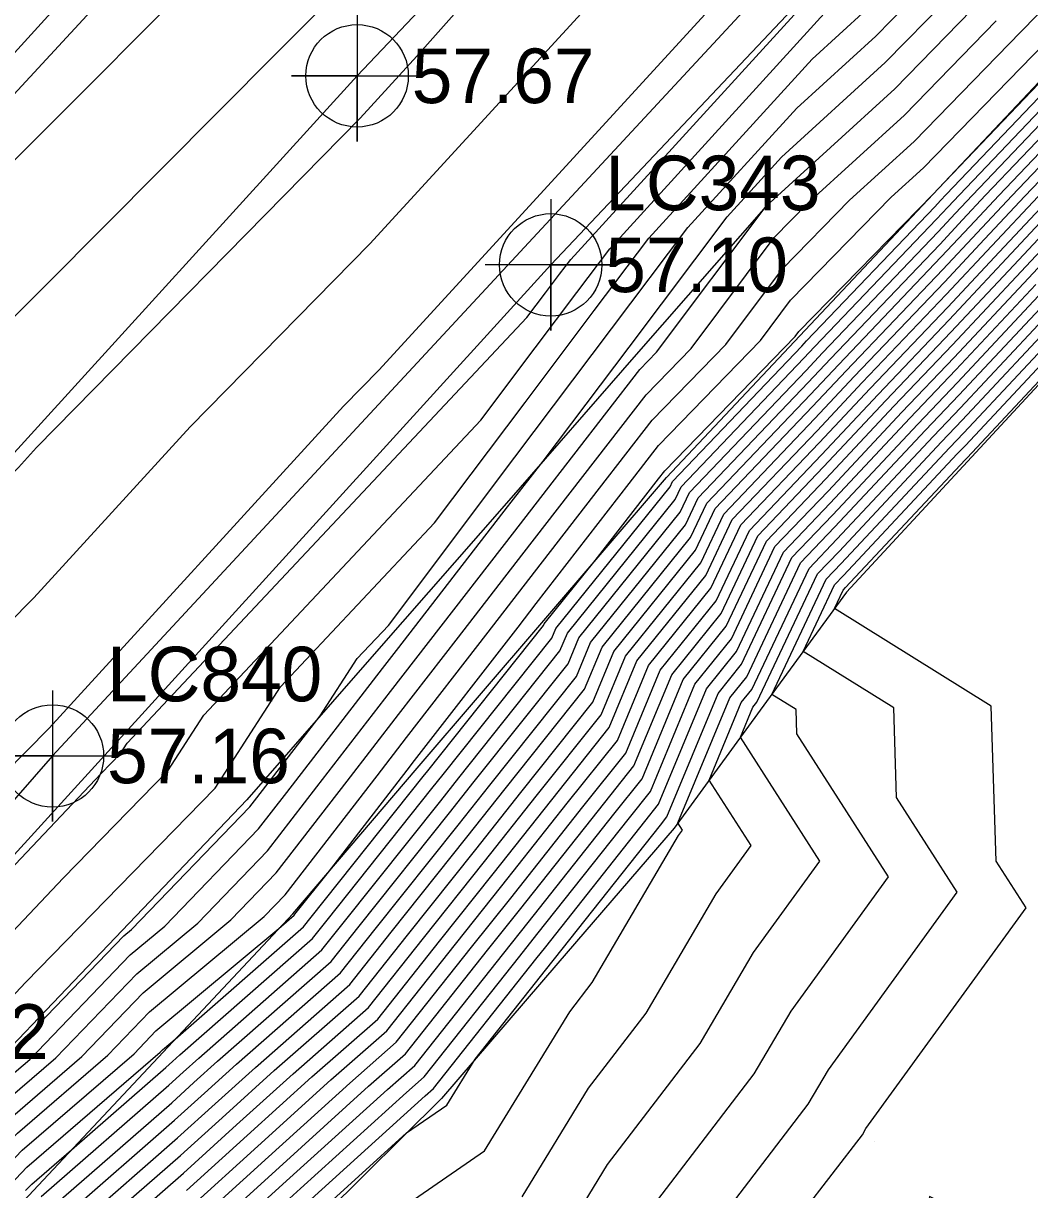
# Model space of a CAD drawing. Extents: x 2188792 to 2191981, y 386090 to 389710.
# Drawn here: x 2190891.2 to 2190937.3, y 388598 to 388651.4 of the extents above; entities that cross this region are included whole.
import ezdxf

# ---------------------------------------------------------------- set-up
doc = ezdxf.new("R2010")
doc.units = 0
for name, color, linetype in [('DTM Contours Major', 7, 'Continuous'), ('DTM Contours Minor', 7, 'Continuous'), ('Exist DTM QL2 LIDAR Elevation Point', 7, 'Continuous'), ('Exist Roads EOP', 7, 'Continuous'), ('Exist Roads EOP Cogo Elevation', 7, 'Continuous'), ('Exist Roads EOP Cogo Number', 7, 'Continuous'), ('Exist Roads EOP Cogo Point CELL', 7, 'Continuous'), ('Exist Roads EOT', 7, 'Continuous'), ('Exist Roads EOT Cogo Elevation', 7, 'Continuous'), ('Exist Roads EOT Cogo Number', 7, 'Continuous'), ('Exist Roads EOT Cogo Point CELL', 7, 'Continuous'), ('PH Exist DTM Breakline', 7, 'Continuous')]:
    doc.layers.add(name, color=color, linetype=linetype)

msp = doc.modelspace()

# ---------------------------------------------------------------- linework, layer by layer
at = {"layer": 'DTM Contours Major'}
for points in [[(2190945.187, 388703.013), (2190932.424, 388689.18), (2190929.56, 388685.953), (2190913.979, 388669.041), (2190908.626, 388662.99), (2190897.25, 388651.607), (2190893.882, 388648.219), (2190876.108, 388630.442), (2190873.961, 388628.284), (2190861.628, 388614.671), (2190860.676, 388613.533), (2190841.645, 388592.575), (2190841.015, 388591.819), (2190829.293, 388577.102), (2190828.195, 388575.868), (2190811.219, 388554.671), (2190808.662, 388551.77), (2190796.729, 388538.863), (2190796.468, 388538.575)], [(2190805.395, 388517.625), (2190821.914, 388537.405), (2190824.303, 388540.157), (2190838.013, 388555.521), (2190838.82, 388556.449), (2190851.579, 388570.723), (2190856.284, 388576.028), (2190858.731, 388578.644), (2190865.364, 388585.463), (2190879.154, 388600.491), (2190879.875, 388601.308), (2190880.028, 388601.459), (2190880.053, 388601.488), (2190880.079, 388601.518), (2190880.105, 388601.545), (2190894.811, 388617.101), (2190895.247, 388617.548), (2190895.696, 388618.008), (2190896.002, 388618.482), (2190914.299, 388637.97), (2190915.147, 388639.096), (2190915.794, 388639.956), (2190916.305, 388640.634), (2190928.768, 388654.303)], [(2190886.486, 388597.962), (2190890.543, 388602.182), (2190892.733, 388604.074), (2190896.438, 388607.923), (2190899.235, 388610.253), (2190902.422, 388613.558), (2190904.688, 388616.489), (2190908.06, 388620.848), (2190909.801, 388623.099), (2190913.742, 388628.193), (2190914.931, 388629.731), (2190919.47, 388635.597), (2190920.228, 388636.379), (2190925.247, 388643.064), (2190931.142, 388648.444), (2190934.664, 388652.058)], [(2190891.353, 388598.003), (2190891.631, 388598.292), (2190893.455, 388599.868), (2190897.767, 388603.632), (2190898.078, 388603.914), (2190898.41, 388604.216), (2190904.491, 388609.551), (2190905.151, 388610.385), (2190909.95, 388616.407), (2190910.466, 388617.059), (2190915.433, 388623.29), (2190915.619, 388623.737), (2190920.852, 388630.223), (2190920.967, 388630.466), (2190926.876, 388636.656), (2190927.103, 388636.899), (2190932.971, 388643.046), (2190933.232, 388643.325), (2190933.495, 388643.606), (2190939.354, 388649.745)], [(2190894.294, 388595.986), (2190898.446, 388599.61), (2190900.52, 388601.49), (2190902.733, 388603.497), (2190906.618, 388606.906), (2190908.826, 388609.697), (2190911.954, 388613.623), (2190914.017, 388616.23), (2190917.315, 388620.367), (2190918.273, 388622.676), (2190922.022, 388627.323), (2190922.919, 388629.223), (2190927.378, 388633.895), (2190928.918, 388635.539), (2190933.34, 388640.171), (2190934.91, 388641.848), (2190936.496, 388643.542), (2190940.896, 388648.153)], [(2190899.125, 388595.587), (2190902.961, 388599.066), (2190907.055, 388602.779), (2190908.745, 388604.262), (2190912.5, 388609.009), (2190913.959, 388610.839), (2190917.568, 388615.401), (2190919.196, 388617.444), (2190920.927, 388621.615), (2190923.192, 388624.422), (2190924.871, 388627.98), (2190927.881, 388631.133), (2190930.733, 388634.179), (2190933.708, 388637.295), (2190936.589, 388640.372), (2190939.497, 388643.478)], [(2190906.981, 388596.118), (2190912.36, 388599.815), (2190916.257, 388606.187), (2190917.281, 388607.524), (2190921.242, 388614.265), (2190921.417, 388614.506), (2190921.207, 388614.833), (2190923.582, 388620.554), (2190924.362, 388621.522), (2190926.823, 388626.737), (2190928.383, 388628.372), (2190932.548, 388632.819), (2190934.076, 388634.42), (2190938.267, 388638.896)], [(2190940.197, 388594.047), (2190932.726, 388597.726), (2190931.703, 388590.256), (2190930.196, 388588.518), (2190928.138, 388590.256), (2190926.887, 388596.948), (2190929.653, 388600.562), (2190929.819, 388600.846), (2190937.144, 388610.948), (2190935.774, 388613.087), (2190935.548, 388620.178), (2190928.374, 388624.645), (2190928.774, 388625.493), (2190928.886, 388625.61), (2190934.363, 388631.459), (2190934.445, 388631.544), (2190939.946, 388637.419)]]:
    msp.add_lwpolyline(points, dxfattribs=at)
at = {"layer": 'DTM Contours Minor'}
for points in [[(2190927.194, 388670.123), (2190909.267, 388649.942), (2190906.671, 388647.105), (2190891.853, 388632.018), (2190891.026, 388631.113), (2190880.943, 388620.91), (2190870.949, 388610.864), (2190870.177, 388610.013), (2190857.549, 388594.929), (2190856.939, 388594.258), (2190844.352, 388579.166), (2190838.055, 388571.695), (2190837.838, 388571.453), (2190834.922, 388568.1), (2190824.211, 388556.062), (2190823.216, 388554.82), (2190805.415, 388534.624), (2190803.675, 388532.742), (2190794.29, 388522.378), (2190789.469, 388517.174)], [(2190888.433, 388597.978), (2190890.978, 388600.626), (2190895.12, 388604.205), (2190897.025, 388606.184), (2190902.269, 388610.55), (2190903.232, 388611.549), (2190907.445, 388616.997), (2190908.794, 388618.74), (2190912.528, 388623.569), (2190914.394, 388625.982), (2190917.627, 388630.161), (2190920.037, 388633.277), (2190923.401, 388636.744), (2190925.993, 388640.196), (2190929.067, 388643.341), (2190932.019, 388646.034), (2190936.906, 388651.049), (2190941.936, 388656.211)], [(2190799.379, 388516.326), (2190805.194, 388522.918), (2190815.499, 388535.258), (2190824.185, 388545.259), (2190833.127, 388555.28), (2190838.493, 388561.45), (2190851.869, 388576.416), (2190857.921, 388583.595), (2190869.126, 388595.084), (2190872.31, 388598.876), (2190890.349, 388617.063), (2190892.432, 388619.17), (2190905.906, 388633.912), (2190907.538, 388635.574), (2190925.63, 388655.347)], [(2190907.365, 388654.609), (2190902.821, 388650.063), (2190892.305, 388639.486), (2190884.04, 388631.219), (2190872.455, 388619.574), (2190865.903, 388612.342), (2190859.112, 388604.231), (2190849.292, 388593.416), (2190839.394, 388581.549), (2190833.632, 388574.314), (2190826.203, 388565.965), (2190817.218, 388554.745), (2190807.039, 388543.197), (2190800.202, 388535.802), (2190795.379, 388530.476), (2190782.251, 388516.307)], [(2190795.349, 388517.278), (2190804.993, 388528.211), (2190809.085, 388533.111), (2190824.067, 388550.362), (2190828.241, 388555.04), (2190838.165, 388566.451), (2190844.962, 388574.056), (2190857.675, 388589.138), (2190863.086, 388594.686), (2190871.473, 388604.676), (2190879.848, 388613.119), (2190891.729, 388625.142), (2190898.88, 388632.965), (2190907.105, 388641.339), (2190917.449, 388652.644)], [(2190884.54, 388597.945), (2190890.108, 388603.738), (2190890.346, 388603.944), (2190895.85, 388609.663), (2190896.201, 388609.955), (2190901.611, 388615.567), (2190901.931, 388615.981), (2190904.834, 388619.734), (2190906.531, 388622.361), (2190907.956, 388623.879), (2190913.751, 388631.575), (2190918.178, 388637.454), (2190921.67, 388642.092), (2190926.655, 388647.559), (2190930.265, 388650.854), (2190932.422, 388653.067)], [(2190885.513, 388597.953), (2190890.325, 388602.96), (2190891.54, 388604.009), (2190896.144, 388608.793), (2190897.718, 388610.104), (2190902.016, 388614.562), (2190903.31, 388616.235), (2190907.694, 388621.902), (2190908.438, 388622.864), (2190913.416, 388629.299), (2190913.584, 388629.516), (2190915.041, 388631.399), (2190918.972, 388636.621), (2190923.458, 388642.578), (2190925.951, 388645.312), (2190930.704, 388649.649), (2190933.543, 388652.563)], [(2190809.212, 388515.623), (2190824.977, 388534.359), (2190828.513, 388538.582), (2190840.295, 388552.583), (2190842.531, 388555.253), (2190844.684, 388558.002), (2190862.211, 388577.858), (2190863.921, 388579.977), (2190868.281, 388584.942), (2190870.366, 388584.97), (2190874.961, 388589.522), (2190878.991, 388594.18), (2190883.127, 388598.962), (2190887.327, 388603.275), (2190891.358, 388607.539), (2190895.63, 388611.92), (2190900.025, 388616.428), (2190903.021, 388621.068), (2190910.07, 388628.576), (2190914.216, 388634.082), (2190917.383, 388638.288), (2190919.882, 388641.606), (2190927.359, 388649.807), (2190929.827, 388652.059)], [(2190879.522, 388597.834), (2190881.603, 388600.24), (2190883.716, 388602.41), (2190893.085, 388612.32), (2190895.438, 388614.734), (2190897.861, 388617.218), (2190899.512, 388619.775), (2190912.185, 388633.273), (2190914.682, 388636.589), (2190916.589, 388639.122), (2190918.093, 388641.12), (2190928.064, 388652.055)], [(2190887.46, 388597.97), (2190890.76, 388601.404), (2190893.927, 388604.139), (2190896.731, 388607.054), (2190900.752, 388610.401), (2190902.827, 388612.554), (2190906.066, 388616.743), (2190908.427, 388619.794), (2190911.165, 388623.334), (2190914.068, 388627.087), (2190916.279, 388629.946), (2190919.753, 388634.437), (2190921.815, 388636.561), (2190925.62, 388641.63), (2190927.157, 388643.202), (2190931.58, 388647.239), (2190935.785, 388651.554)], [(2190889.406, 388597.986), (2190891.196, 388599.848), (2190896.314, 388604.27), (2190897.319, 388605.314), (2190902.949, 388610.002), (2190903.64, 388610.608), (2190903.681, 388610.661), (2190905.215, 388612.585), (2190908.823, 388617.251), (2190909.16, 388617.687), (2190913.891, 388623.804), (2190914.721, 388624.876), (2190918.974, 388630.376), (2190920.321, 388632.117), (2190924.988, 388636.926), (2190926.366, 388638.762), (2190930.978, 388643.479), (2190932.457, 388644.83), (2190938.026, 388650.545)], [(2190890.38, 388597.995), (2190891.413, 388599.07), (2190897.507, 388604.335), (2190897.613, 388604.444), (2190898.202, 388604.935), (2190904.065, 388610.079), (2190904.416, 388610.523), (2190909.55, 388616.964), (2190909.756, 388617.225), (2190915.057, 388623.875), (2190915.088, 388623.95), (2190917.429, 388626.851), (2190920.322, 388630.592), (2190920.605, 388630.958), (2190926.574, 388637.109), (2190926.739, 388637.328), (2190932.888, 388643.618), (2190932.896, 388643.625), (2190933.128, 388643.863), (2190939.045, 388650.064)], [(2190892.064, 388597.73), (2190897.903, 388602.828), (2190898.566, 388603.43), (2190899.275, 388604.072), (2190904.916, 388609.022), (2190905.886, 388610.248), (2190910.351, 388615.851), (2190911.176, 388616.893), (2190915.809, 388622.706), (2190916.15, 388623.525), (2190921.086, 388629.643), (2190921.357, 388630.218), (2190926.977, 388636.104), (2190927.466, 388636.627), (2190933.045, 388642.471), (2190933.568, 388643.03), (2190934.095, 388643.593), (2190939.662, 388649.427)], [(2190892.621, 388597.294), (2190898.038, 388602.023), (2190899.055, 388602.945), (2190900.139, 388603.928), (2190905.342, 388608.493), (2190906.621, 388610.11), (2190910.752, 388615.294), (2190911.886, 388616.728), (2190916.186, 388622.121), (2190916.68, 388623.313), (2190921.32, 388629.063), (2190921.748, 388629.969), (2190927.077, 388635.552), (2190927.829, 388636.355), (2190933.118, 388641.896), (2190933.903, 388642.734), (2190934.696, 388643.58), (2190939.971, 388649.108)], [(2190893.179, 388596.858), (2190898.174, 388601.219), (2190899.543, 388602.46), (2190901.004, 388603.785), (2190905.767, 388607.964), (2190907.356, 388609.973), (2190911.153, 388614.737), (2190912.597, 388616.562), (2190916.562, 388621.537), (2190917.211, 388623.101), (2190921.554, 388628.483), (2190922.138, 388629.72), (2190927.178, 388634.999), (2190928.192, 388636.083), (2190933.192, 388641.321), (2190934.239, 388642.439), (2190935.296, 388643.568), (2190940.279, 388648.79)], [(2190893.737, 388596.422), (2190898.31, 388600.414), (2190900.031, 388601.975), (2190901.868, 388603.641), (2190906.193, 388607.435), (2190908.091, 388609.835), (2190911.554, 388614.18), (2190913.307, 388616.396), (2190916.938, 388620.952), (2190917.742, 388622.888), (2190921.788, 388627.903), (2190922.529, 388629.472), (2190927.278, 388634.447), (2190928.555, 388635.811), (2190933.266, 388640.746), (2190934.575, 388642.144), (2190935.896, 388643.555), (2190940.588, 388648.471)], [(2190894.852, 388595.549), (2190898.582, 388598.805), (2190901.008, 388601.006), (2190903.597, 388603.353), (2190907.044, 388606.377), (2190909.561, 388609.56), (2190912.355, 388613.066), (2190914.727, 388616.065), (2190917.691, 388619.783), (2190918.804, 388622.464), (2190922.256, 388626.742), (2190923.309, 388628.974), (2190927.479, 388633.342), (2190929.281, 388635.267), (2190933.413, 388639.596), (2190935.246, 388641.553), (2190937.096, 388643.529), (2190941.205, 388647.834)], [(2190898.718, 388598.001), (2190901.496, 388600.521), (2190904.461, 388603.21), (2190907.469, 388605.848), (2190910.296, 388609.422), (2190912.756, 388612.51), (2190915.437, 388615.899), (2190918.067, 388619.198), (2190919.335, 388622.252), (2190922.49, 388626.162), (2190923.7, 388628.726), (2190927.579, 388632.79), (2190929.644, 388634.995), (2190933.487, 388639.021), (2190935.582, 388641.258), (2190937.697, 388643.516)], [(2190898.853, 388597.196), (2190901.984, 388600.036), (2190905.326, 388603.066), (2190907.894, 388605.32), (2190911.031, 388609.285), (2190913.157, 388611.953), (2190916.148, 388615.733), (2190918.444, 388618.614), (2190919.866, 388622.039), (2190922.724, 388625.582), (2190924.09, 388628.477), (2190927.68, 388632.238), (2190930.007, 388634.723), (2190933.561, 388638.446), (2190935.917, 388640.963), (2190938.297, 388643.504)], [(2190898.989, 388596.392), (2190902.473, 388599.551), (2190906.19, 388602.922), (2190908.32, 388604.791), (2190911.765, 388609.147), (2190913.558, 388611.396), (2190916.858, 388615.567), (2190918.82, 388618.029), (2190920.396, 388621.827), (2190922.958, 388625.002), (2190924.48, 388628.229), (2190927.78, 388631.685), (2190930.37, 388634.451), (2190933.634, 388637.871), (2190936.253, 388640.667), (2190938.897, 388643.491)], [(2190899.261, 388594.783), (2190903.449, 388598.581), (2190907.919, 388602.635), (2190909.171, 388603.733), (2190913.235, 388608.872), (2190914.359, 388610.282), (2190918.278, 388615.236), (2190919.573, 388616.86), (2190921.458, 388621.403), (2190923.426, 388623.842), (2190925.261, 388627.731), (2190927.981, 388630.581), (2190931.096, 388633.907), (2190933.782, 388636.72), (2190936.925, 388640.077), (2190940.098, 388643.465)], [(2190899.397, 388593.979), (2190903.938, 388598.097), (2190908.784, 388602.491), (2190909.596, 388603.204), (2190913.97, 388608.734), (2190914.76, 388609.726), (2190918.988, 388615.07), (2190919.949, 388616.275), (2190921.989, 388621.191), (2190923.66, 388623.262), (2190925.651, 388627.483), (2190928.082, 388630.029), (2190931.459, 388633.635), (2190933.855, 388636.145), (2190937.26, 388639.781), (2190940.698, 388643.452)], [(2190904.426, 388597.612), (2190909.648, 388602.347), (2190910.022, 388602.675), (2190914.705, 388608.597), (2190915.161, 388609.169), (2190919.698, 388614.904), (2190920.325, 388615.691), (2190922.52, 388620.978), (2190923.894, 388622.682), (2190926.042, 388627.234), (2190928.182, 388629.476), (2190931.822, 388633.363), (2190933.929, 388635.57), (2190937.596, 388639.486)], [(2190904.914, 388597.127), (2190908.789, 388600.641), (2190910.64, 388601.913), (2190911.928, 388604.018), (2190915.44, 388608.459), (2190915.562, 388608.612), (2190920.409, 388614.738), (2190920.702, 388615.106), (2190923.051, 388620.766), (2190924.128, 388622.102), (2190926.432, 388626.985), (2190928.283, 388628.924), (2190932.185, 388633.091), (2190934.003, 388634.995), (2190937.932, 388639.191)], [(2190914.079, 388597.717), (2190917.121, 388602.69), (2190919.755, 388606.132), (2190922.957, 388611.581), (2190924.562, 388613.794), (2190922.641, 388616.795), (2190924.112, 388620.342), (2190924.596, 388620.941), (2190927.213, 388626.488), (2190928.484, 388627.819), (2190932.911, 388632.547), (2190934.15, 388633.845), (2190938.603, 388638.6)], [(2190915.799, 388595.618), (2190917.986, 388599.193), (2190922.229, 388604.739), (2190924.673, 388608.897), (2190927.708, 388613.083), (2190924.074, 388618.758), (2190924.643, 388620.129), (2190924.83, 388620.361), (2190927.603, 388626.239), (2190928.584, 388627.267), (2190933.274, 388632.275), (2190934.224, 388633.27), (2190938.939, 388638.305)], [(2190918.85, 388595.696), (2190924.704, 388603.347), (2190926.388, 388606.213), (2190930.853, 388612.371), (2190926.661, 388618.919), (2190926.626, 388620.024), (2190925.507, 388620.72), (2190927.994, 388625.991), (2190928.685, 388626.715), (2190933.637, 388632.003), (2190934.297, 388632.695), (2190939.274, 388638.01)], [(2190919.714, 388592.2), (2190927.178, 388601.955), (2190928.104, 388603.529), (2190933.999, 388611.66), (2190931.218, 388616.003), (2190931.087, 388620.101), (2190926.941, 388622.683), (2190928.384, 388625.742), (2190928.785, 388626.162), (2190934, 388631.731), (2190934.371, 388632.12), (2190939.61, 388637.714)]]:
    msp.add_lwpolyline(points, dxfattribs=at)
at = {"layer": 'Exist DTM QL2 LIDAR Elevation Point'}
msp.add_line((2190930.196, 388600.257), (2190930.196, 388600.257), dxfattribs=at)
at = {"layer": 'Exist Roads EOP'}
for points in [[(2191117.249, 388879.058), (2191079.828, 388842.231), (2191041.78, 388804.717), (2191005.521, 388768.388), (2190968.813, 388731.779), (2190932.611, 388694.747), (2190897.463, 388657.367), (2190862.115, 388618.542), (2190828.092, 388579.337), (2190795.886, 388540.624), (2190765.721, 388503.072), (2190733.106, 388461.208), (2190701.312, 388418.791), (2190672.539, 388379.484), (2190643.174, 388339.162), (2190612.645, 388296.995), (2190582.398, 388254.562), (2190551.22, 388211.33), (2190519.268, 388166.971), (2190488.249, 388123.952), (2190458.501, 388082.405), (2190428.971, 388041.571), (2190398.227, 387998.986)], [(2191134.602, 388861.742), (2191096.259, 388823.8), (2191059.297, 388787.244), (2191021.316, 388749.148), (2190986.543, 388714.398), (2190949.487, 388676.464), (2190915.386, 388640.384), (2190880.06, 388601.534), (2190847.373, 388563.892), (2190814.156, 388524.043), (2190784.01, 388486.17), (2190753.438, 388446.547), (2190720.707, 388403.308), (2190691.569, 388363.271), (2190662.389, 388323.233), (2190633.272, 388282.773), (2190602.912, 388240.265), (2190571.201, 388196.09), (2190539.16, 388151.522), (2190509, 388109.198), (2190478.709, 388067.021), (2190448.893, 388024.678), (2190418.629, 387982.769)]]:
    msp.add_lwpolyline(points, dxfattribs=at)
at = {"layer": 'Exist Roads EOP Cogo Point CELL'}
msp.add_lwpolyline([(2190915.386, 388643.384), (2190915.386, 388637.384), (2190915.386, 388640.384), (2190918.386, 388640.384), (2190912.386, 388640.384)], dxfattribs=at)
msp.add_circle((2190915.386, 388640.384), 2.344, dxfattribs=at)
at = {"layer": 'Exist Roads EOT'}
for points in [[(2190408.016, 387990.619), (2190439.107, 388033.638), (2190467.847, 388074.164), (2190498.203, 388115.837), (2190529, 388158.896), (2190561.283, 388203.581), (2190592.611, 388247.356), (2190622.811, 388289.51), (2190652.954, 388330.977), (2190681.755, 388370.469), (2190711.272, 388410.904), (2190743.801, 388454.121), (2190774.93, 388494.241), (2190804.861, 388531.697), (2190837.827, 388571.618), (2190870.748, 388609.702), (2190906.526, 388649.037), (2190941.177, 388685.637), (2190977.299, 388722.46), (2191013.038, 388758.347), (2191050.74, 388795.921), (2191087.875, 388832.598), (2191125.862, 388870.149)], [(2190415.064, 388019.09), (2190445.56, 388061.245), (2190473.487, 388100.115), (2190503.229, 388141.605), (2190533.333, 388183.744), (2190563.731, 388225.945), (2190594.017, 388268.083), (2190624.176, 388310.153), (2190656.565, 388354.896), (2190687.512, 388397.436), (2190719.557, 388440.71), (2190751.07, 388481.79), (2190777.618, 388515.751), (2190809.207, 388554.646), (2190841.125, 388592.518), (2190874.304, 388630.266), (2190909.444, 388668.428), (2190945.996, 388706.518), (2190984.282, 388745.174), (2191021.668, 388782.38), (2191059.687, 388820.174), (2191097.04, 388857.128), (2191110.466, 388870.43)], [(2190928.044, 388656.144), (2190892.581, 388617.901), (2190858.144, 388578.56), (2190824.348, 388538.22), (2190795.065, 388501.961), (2190763.61, 388461.827), (2190731.812, 388420.195), (2190701.338, 388378.609), (2190671.384, 388337.618), (2190641.373, 388296.321), (2190610.834, 388253.969), (2190580.32, 388211.382), (2190550.521, 388169.982), (2190519.765, 388127.197), (2190491.337, 388087.267), (2190459.805, 388043.503), (2190428.552, 388000.405)]]:
    msp.add_lwpolyline(points, dxfattribs=at)
at = {"layer": 'Exist Roads EOT Cogo Point CELL'}
for points in [[(2190906.526, 388652.037), (2190906.526, 388646.037), (2190906.526, 388649.037), (2190903.526, 388649.037), (2190909.526, 388649.037)], [(2190892.581, 388620.901), (2190892.581, 388614.901), (2190892.581, 388617.901), (2190889.581, 388617.901), (2190895.581, 388617.901)]]:
    msp.add_lwpolyline(points, dxfattribs=at)
for centre in [(2190906.526, 388649.037), (2190892.581, 388617.901)]:
    msp.add_circle(centre, 2.344, dxfattribs=at)
at = {"layer": 'PH Exist DTM Breakline'}
for points in [[(2190879.661, 388584.385), (2190880.159, 388584.978), (2190885.775, 388591.67), (2190891.711, 388598.006), (2190897.647, 388604.343), (2190903.583, 388610.679), (2190909.282, 388617.336), (2190914.981, 388623.992), (2190920.681, 388630.649), (2190926.789, 388637.134), (2190932.898, 388643.619), (2190939.006, 388650.104)], [(2190925.247, 388643.064), (2190919.304, 388636.272), (2190913.362, 388629.481), (2190907.42, 388622.689), (2190901.478, 388615.897), (2190895.766, 388609.912), (2190890.054, 388603.928), (2190884.343, 388597.943), (2190878.547, 388591.129), (2190872.751, 388584.315)], [(2190940.007, 388637.365), (2190934.466, 388631.382), (2190928.924, 388625.398), (2190924.978, 388619.995), (2190921.032, 388614.593), (2190915.708, 388608.409), (2190910.384, 388602.225), (2190905.083, 388596.959), (2190899.782, 388591.694), (2190894.975, 388586.028), (2190890.167, 388580.363), (2190885.096, 388575.055)]]:
    msp.add_lwpolyline(points, dxfattribs=at)

# ---------------------------------------------------------------- texts
at = {"layer": 'Exist Roads EOP Cogo Elevation'}
msp.add_text('57.10', height=2.5, dxfattribs=at).set_placement((2190917.886, 388639.134))
at = {"layer": 'Exist Roads EOP Cogo Number'}
for s, p in [('LC343', (2190917.886, 388642.884)), ('LC342', (2190882.56, 388604.034))]:
    msp.add_text(s, height=2.5, dxfattribs=at).set_placement(p)
at = {"layer": 'Exist Roads EOT Cogo Elevation'}
for s, p in [('57.67', (2190909.026, 388647.787)), ('57.16', (2190895.081, 388616.651))]:
    msp.add_text(s, height=2.5, dxfattribs=at).set_placement(p)
at = {"layer": 'Exist Roads EOT Cogo Number'}
msp.add_text('LC840', height=2.5, dxfattribs=at).set_placement((2190895.081, 388620.401))

doc.saveas('drawing.dxf')
